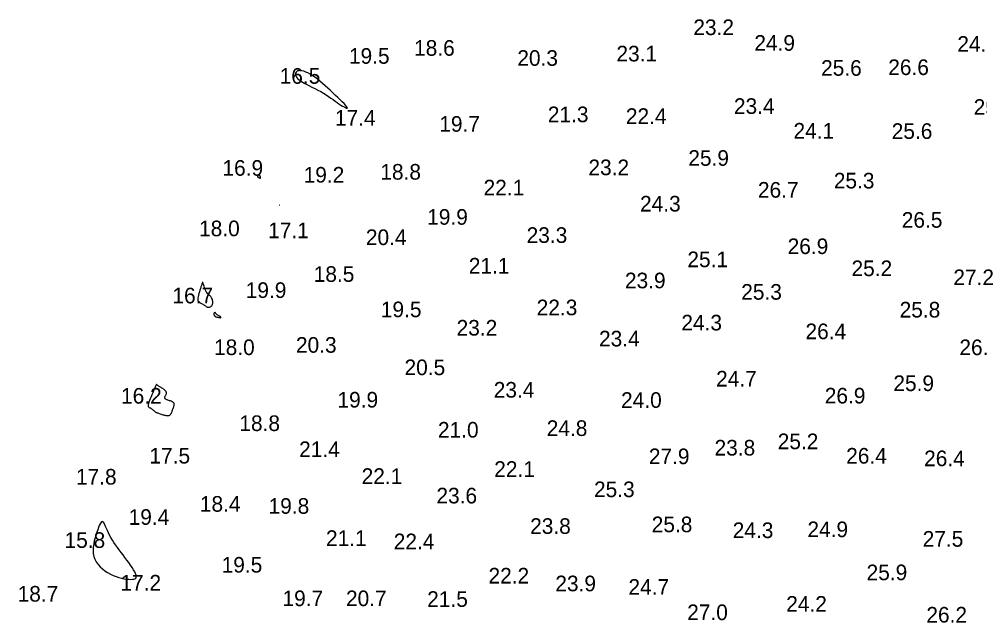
# Model space of a CAD drawing. Extents: x 3040093 to 3056816, y 408076 to 509144.
# Drawn here: x 3044016.4 to 3044323.8, y 432636.5 to 432829.6 of the extents above; entities that cross this region are included whole.
import ezdxf

# ---------------------------------------------------------------- set-up
doc = ezdxf.new("R2010")
doc.units = 0
doc.layers.add('V-CHAN-CONT-EL17', color=7, linetype='Continuous')
doc.layers.add('V-TOPO-SOUN-0610', color=7, linetype='Continuous')

msp = doc.modelspace()

# ---------------------------------------------------------------- linework, layer by layer
at = {"layer": 'V-CHAN-CONT-EL17'}
for points in [[(3044113.8, 432805.99), (3044114.62, 432805.47), (3044115.39, 432804.95), (3044116.12, 432804.43), (3044116.81, 432803.93), (3044117.47, 432803.45), (3044118.1, 432802.99), (3044118.71, 432802.56), (3044119.29, 432802.18), (3044119.83, 432801.84), (3044120.33, 432801.56), (3044120.75, 432801.36), (3044121.08, 432801.23), (3044121.3, 432801.19), (3044121.4, 432801.26), (3044121.35, 432801.44), (3044121.15, 432801.73), (3044120.81, 432802.13), (3044120.34, 432802.63), (3044119.77, 432803.21), (3044119.11, 432803.85), (3044118.38, 432804.55), (3044117.6, 432805.28), (3044116.79, 432806.04), (3044115.97, 432806.81), (3044115.13, 432807.58), (3044114.29, 432808.34), (3044113.46, 432809.08), (3044112.63, 432809.79), (3044111.81, 432810.45), (3044111.01, 432811.05), (3044110.23, 432811.59), (3044109.48, 432812.06), (3044108.75, 432812.45), (3044108.07, 432812.75), (3044107.44, 432812.98), (3044106.85, 432813.13), (3044106.33, 432813.2), (3044105.87, 432813.18), (3044105.49, 432813.09), (3044105.19, 432812.91), (3044104.97, 432812.66), (3044104.85, 432812.35), (3044104.83, 432811.98), (3044104.93, 432811.58), (3044105.15, 432811.15), (3044105.49, 432810.7), (3044105.98, 432810.24), (3044106.6, 432809.78), (3044107.35, 432809.33), (3044108.19, 432808.87), (3044109.1, 432808.41), (3044110.05, 432807.95), (3044111.02, 432807.48), (3044111.99, 432806.99), (3044112.92, 432806.5)], [(3044092.99, 432779.02), (3044093.08, 432778.96), (3044093.16, 432778.91), (3044093.25, 432778.86), (3044093.34, 432778.82), (3044093.42, 432778.79), (3044093.48, 432778.78), (3044093.54, 432778.79), (3044093.57, 432778.82), (3044093.6, 432778.86), (3044093.6, 432778.93), (3044093.6, 432779), (3044093.59, 432779.08), (3044093.58, 432779.17), (3044093.55, 432779.25), (3044093.53, 432779.33), (3044093.51, 432779.39), (3044093.48, 432779.45), (3044093.46, 432779.51), (3044093.43, 432779.55), (3044093.41, 432779.59), (3044093.38, 432779.63), (3044093.36, 432779.67), (3044093.33, 432779.7), (3044093.31, 432779.74), (3044093.28, 432779.77), (3044093.26, 432779.8), (3044093.23, 432779.83), (3044093.19, 432779.84), (3044093.16, 432779.85), (3044093.12, 432779.85), (3044093.07, 432779.83), (3044093.02, 432779.8), (3044092.96, 432779.75), (3044092.9, 432779.7), (3044092.85, 432779.64), (3044092.79, 432779.57), (3044092.75, 432779.51), (3044092.71, 432779.44), (3044092.68, 432779.39), (3044092.67, 432779.34), (3044092.67, 432779.29), (3044092.68, 432779.26), (3044092.7, 432779.22), (3044092.74, 432779.19), (3044092.79, 432779.15), (3044092.84, 432779.11), (3044092.91, 432779.07)], [(3044099.78, 432770.09), (3044099.79, 432770.09), (3044099.79, 432770.09), (3044099.8, 432770.09), (3044099.81, 432770.09), (3044099.81, 432770.1), (3044099.81, 432770.1), (3044099.82, 432770.1), (3044099.82, 432770.11), (3044099.82, 432770.11), (3044099.82, 432770.11), (3044099.82, 432770.12), (3044099.82, 432770.12), (3044099.82, 432770.12), (3044099.82, 432770.13), (3044099.82, 432770.13), (3044099.82, 432770.14), (3044099.81, 432770.14), (3044099.81, 432770.15), (3044099.8, 432770.15), (3044099.79, 432770.16), (3044099.79, 432770.16), (3044099.78, 432770.16), (3044099.77, 432770.17), (3044099.77, 432770.17), (3044099.76, 432770.17), (3044099.75, 432770.16), (3044099.74, 432770.16), (3044099.73, 432770.16), (3044099.73, 432770.15), (3044099.73, 432770.15), (3044099.73, 432770.14), (3044099.73, 432770.13), (3044099.73, 432770.13), (3044099.74, 432770.12), (3044099.74, 432770.11), (3044099.75, 432770.1), (3044099.76, 432770.1), (3044099.77, 432770.09), (3044099.77, 432770.09)], [(3044073.53, 432740.02), (3044073.53, 432739.74), (3044073.57, 432739.52), (3044073.64, 432739.35), (3044073.73, 432739.23), (3044073.85, 432739.13), (3044073.99, 432739.05), (3044074.15, 432738.97), (3044074.33, 432738.89), (3044074.51, 432738.8), (3044074.7, 432738.71), (3044074.9, 432738.61), (3044075.1, 432738.51), (3044075.29, 432738.4), (3044075.47, 432738.29), (3044075.65, 432738.17), (3044075.81, 432738.05), (3044075.96, 432737.93), (3044076.1, 432737.82), (3044076.24, 432737.71), (3044076.39, 432737.62), (3044076.54, 432737.54), (3044076.7, 432737.49), (3044076.87, 432737.47), (3044077.06, 432737.47), (3044077.27, 432737.51), (3044077.47, 432737.58), (3044077.67, 432737.68), (3044077.86, 432737.81), (3044078.03, 432737.98), (3044078.17, 432738.18), (3044078.27, 432738.41), (3044078.33, 432738.68), (3044078.35, 432738.98), (3044078.33, 432739.29), (3044078.28, 432739.6), (3044078.2, 432739.91), (3044078.09, 432740.21), (3044077.97, 432740.49), (3044077.83, 432740.73), (3044077.67, 432740.93), (3044077.5, 432741.1), (3044077.33, 432741.26), (3044077.14, 432741.41), (3044076.96, 432741.56), (3044076.77, 432741.73), (3044076.59, 432741.92), (3044076.42, 432742.16), (3044076.24, 432742.45), (3044076.08, 432742.77), (3044075.93, 432743.12), (3044075.79, 432743.49), (3044075.66, 432743.84), (3044075.54, 432744.19), (3044075.44, 432744.5), (3044075.35, 432744.77), (3044075.29, 432744.98), (3044075.23, 432745.14), (3044075.19, 432745.26), (3044075.17, 432745.35), (3044075.15, 432745.4), (3044075.14, 432745.43), (3044075.13, 432745.46), (3044075.12, 432745.47), (3044075.12, 432745.48), (3044075.12, 432745.5), (3044075.11, 432745.52), (3044075.11, 432745.53), (3044075.1, 432745.54), (3044075.1, 432745.54), (3044075.09, 432745.54), (3044075.08, 432745.54), (3044075.07, 432745.53), (3044075.05, 432745.5), (3044075.03, 432745.44), (3044074.99, 432745.35), (3044074.94, 432745.2), (3044074.87, 432745.01), (3044074.79, 432744.74), (3044074.68, 432744.4), (3044074.54, 432743.97), (3044074.39, 432743.48), (3044074.22, 432742.95), (3044074.06, 432742.39), (3044073.9, 432741.83), (3044073.77, 432741.3), (3044073.65, 432740.8), (3044073.57, 432740.37)], [(3044078.78, 432734.93), (3044078.8, 432734.91), (3044078.82, 432734.89), (3044078.83, 432734.87), (3044078.85, 432734.85), (3044078.87, 432734.83), (3044078.88, 432734.8), (3044078.9, 432734.77), (3044078.92, 432734.73), (3044078.94, 432734.69), (3044078.97, 432734.65), (3044079.01, 432734.6), (3044079.06, 432734.55), (3044079.13, 432734.51), (3044079.21, 432734.46), (3044079.32, 432734.41), (3044079.46, 432734.37), (3044079.61, 432734.33), (3044079.77, 432734.29), (3044079.94, 432734.26), (3044080.11, 432734.23), (3044080.28, 432734.2), (3044080.43, 432734.18), (3044080.56, 432734.17), (3044080.66, 432734.15), (3044080.75, 432734.15), (3044080.81, 432734.14), (3044080.86, 432734.14), (3044080.89, 432734.15), (3044080.91, 432734.15), (3044080.92, 432734.16), (3044080.93, 432734.17), (3044080.94, 432734.17), (3044080.94, 432734.18), (3044080.95, 432734.19), (3044080.95, 432734.2), (3044080.95, 432734.21), (3044080.95, 432734.22), (3044080.95, 432734.22), (3044080.95, 432734.23), (3044080.95, 432734.24), (3044080.95, 432734.24), (3044080.95, 432734.25), (3044080.95, 432734.25), (3044080.95, 432734.26), (3044080.95, 432734.27), (3044080.95, 432734.27), (3044080.95, 432734.28), (3044080.95, 432734.29), (3044080.94, 432734.3), (3044080.93, 432734.32), (3044080.91, 432734.34), (3044080.87, 432734.37), (3044080.82, 432734.41), (3044080.75, 432734.45), (3044080.66, 432734.51), (3044080.54, 432734.59), (3044080.4, 432734.67), (3044080.25, 432734.76), (3044080.1, 432734.86), (3044079.94, 432734.97), (3044079.78, 432735.08), (3044079.64, 432735.2), (3044079.51, 432735.31), (3044079.4, 432735.42), (3044079.31, 432735.52), (3044079.23, 432735.62), (3044079.17, 432735.7), (3044079.12, 432735.77), (3044079.07, 432735.83), (3044079.02, 432735.85), (3044078.97, 432735.86), (3044078.92, 432735.84), (3044078.87, 432735.79), (3044078.82, 432735.73), (3044078.77, 432735.65), (3044078.73, 432735.57), (3044078.69, 432735.48), (3044078.66, 432735.39), (3044078.64, 432735.31), (3044078.63, 432735.23), (3044078.63, 432735.17), (3044078.64, 432735.12), (3044078.66, 432735.08), (3044078.68, 432735.04), (3044078.7, 432735.01), (3044078.73, 432734.98), (3044078.75, 432734.95)], [(3044060.73, 432703.64), (3044060.96, 432703.55), (3044061.21, 432703.46), (3044061.49, 432703.36), (3044061.77, 432703.26), (3044062.06, 432703.17), (3044062.34, 432703.08), (3044062.61, 432703.01), (3044062.86, 432702.95), (3044063.09, 432702.9), (3044063.3, 432702.86), (3044063.5, 432702.84), (3044063.68, 432702.82), (3044063.84, 432702.82), (3044064, 432702.82), (3044064.14, 432702.83), (3044064.26, 432702.85), (3044064.38, 432702.87), (3044064.49, 432702.91), (3044064.59, 432702.96), (3044064.69, 432703.02), (3044064.78, 432703.11), (3044064.87, 432703.22), (3044064.95, 432703.35), (3044065.03, 432703.51), (3044065.11, 432703.7), (3044065.19, 432703.91), (3044065.28, 432704.13), (3044065.36, 432704.37), (3044065.45, 432704.61), (3044065.54, 432704.86), (3044065.63, 432705.11), (3044065.73, 432705.36), (3044065.83, 432705.6), (3044065.91, 432705.84), (3044065.97, 432706.06), (3044066.01, 432706.27), (3044066.01, 432706.48), (3044065.97, 432706.67), (3044065.87, 432706.84), (3044065.72, 432706.99), (3044065.52, 432707.13), (3044065.29, 432707.26), (3044065.03, 432707.38), (3044064.76, 432707.48), (3044064.49, 432707.57), (3044064.22, 432707.66), (3044063.98, 432707.74), (3044063.78, 432707.82), (3044063.6, 432707.9), (3044063.45, 432707.97), (3044063.33, 432708.04), (3044063.23, 432708.11), (3044063.15, 432708.17), (3044063.08, 432708.24), (3044063.03, 432708.3), (3044062.98, 432708.36), (3044062.95, 432708.42), (3044062.93, 432708.49), (3044062.93, 432708.56), (3044062.94, 432708.64), (3044062.96, 432708.73), (3044063, 432708.83), (3044063.06, 432708.94), (3044063.13, 432709.06), (3044063.21, 432709.2), (3044063.3, 432709.35), (3044063.39, 432709.51), (3044063.46, 432709.67), (3044063.51, 432709.84), (3044063.53, 432710.01), (3044063.52, 432710.17), (3044063.46, 432710.34), (3044063.37, 432710.51), (3044063.25, 432710.67), (3044063.1, 432710.84), (3044062.92, 432711), (3044062.72, 432711.16), (3044062.51, 432711.31), (3044062.29, 432711.47), (3044062.07, 432711.62), (3044061.85, 432711.76), (3044061.63, 432711.9), (3044061.42, 432712.04), (3044061.22, 432712.16), (3044061.03, 432712.27), (3044060.87, 432712.37), (3044060.73, 432712.45), (3044060.62, 432712.52), (3044060.53, 432712.57), (3044060.47, 432712.61), (3044060.42, 432712.64), (3044060.39, 432712.66), (3044060.37, 432712.67), (3044060.36, 432712.69), (3044060.35, 432712.71), (3044060.35, 432712.72), (3044060.34, 432712.74), (3044060.33, 432712.76), (3044060.33, 432712.78), (3044060.32, 432712.78), (3044060.31, 432712.79), (3044060.29, 432712.78), (3044060.28, 432712.76), (3044060.26, 432712.72), (3044060.23, 432712.66), (3044060.18, 432712.57), (3044060.12, 432712.43), (3044060.03, 432712.23), (3044059.92, 432711.97), (3044059.77, 432711.64), (3044059.58, 432711.22), (3044059.36, 432710.71), (3044059.1, 432710.13), (3044058.83, 432709.5), (3044058.56, 432708.86), (3044058.3, 432708.22), (3044058.07, 432707.61), (3044057.88, 432707.06), (3044057.73, 432706.59), (3044057.66, 432706.22), (3044057.64, 432705.94), (3044057.67, 432705.74), (3044057.75, 432705.59), (3044057.86, 432705.49), (3044058, 432705.41), (3044058.17, 432705.33), (3044058.35, 432705.25), (3044058.53, 432705.14), (3044058.72, 432705.02), (3044058.9, 432704.88), (3044059.08, 432704.73), (3044059.25, 432704.59), (3044059.41, 432704.44), (3044059.55, 432704.31), (3044059.67, 432704.2), (3044059.77, 432704.11), (3044059.84, 432704.05), (3044059.89, 432704), (3044059.93, 432703.96), (3044059.96, 432703.94), (3044059.98, 432703.93), (3044059.99, 432703.92), (3044060, 432703.92), (3044060.01, 432703.91), (3044060.03, 432703.91), (3044060.05, 432703.9), (3044060.1, 432703.88), (3044060.16, 432703.85), (3044060.25, 432703.82), (3044060.37, 432703.77), (3044060.53, 432703.71)], [(3044040.6, 432656.83), (3044041.06, 432655.97), (3044041.62, 432655.17), (3044042.28, 432654.42), (3044043.02, 432653.74), (3044043.83, 432653.12), (3044044.68, 432652.57), (3044045.56, 432652.08), (3044046.46, 432651.66), (3044047.36, 432651.31), (3044048.25, 432651.02), (3044049.12, 432650.79), (3044049.95, 432650.62), (3044050.72, 432650.5), (3044051.43, 432650.43), (3044052.06, 432650.41), (3044052.6, 432650.43), (3044053.05, 432650.5), (3044053.4, 432650.62), (3044053.65, 432650.81), (3044053.8, 432651.06), (3044053.85, 432651.38), (3044053.79, 432651.78), (3044053.62, 432652.27), (3044053.35, 432652.84), (3044052.98, 432653.48), (3044052.53, 432654.19), (3044052.01, 432654.95), (3044051.44, 432655.75), (3044050.84, 432656.57), (3044050.22, 432657.4), (3044049.6, 432658.23), (3044048.98, 432659.05), (3044048.37, 432659.85), (3044047.79, 432660.65), (3044047.23, 432661.43), (3044046.69, 432662.21), (3044046.19, 432662.98), (3044045.73, 432663.75), (3044045.31, 432664.51), (3044044.94, 432665.27), (3044044.61, 432666), (3044044.31, 432666.7), (3044044.04, 432667.33), (3044043.8, 432667.89), (3044043.57, 432668.34), (3044043.35, 432668.67), (3044043.13, 432668.86), (3044042.92, 432668.89), (3044042.69, 432668.78), (3044042.47, 432668.52), (3044042.24, 432668.13), (3044042, 432667.63), (3044041.75, 432667.01), (3044041.49, 432666.3), (3044041.22, 432665.51), (3044040.94, 432664.64), (3044040.67, 432663.7), (3044040.42, 432662.73), (3044040.22, 432661.72), (3044040.09, 432660.7), (3044040.04, 432659.69), (3044040.1, 432658.7), (3044040.28, 432657.74)]]:
    msp.add_lwpolyline(points, close=True, dxfattribs=at)

# ---------------------------------------------------------------- texts
at = {"layer": 'V-TOPO-SOUN-0610'}
for s, p in [('23.2 ', (3044232.11, 432824.57)), ('18.6 ', (3044142.74, 432817.95)), ('24.9 ', (3044251.63, 432819.55)), ('24.7 ', (3044316.59, 432819.23)), ('19.5 ', (3044121.9, 432815.39)), ('20.3 ', (3044175.78, 432814.73)), ('23.1 ', (3044207.5, 432816.14)), ('25.6 ', (3044272.99, 432811.55)), ('26.6 ', (3044294.48, 432811.78)), ('16.5 ', (3044099.73, 432808.99)), ('23.4 ', (3044245.1, 432799.34)), ('25.3 ', (3044321.81, 432799.05)), ('17.4 ', (3044117.41, 432795.57)), ('21.3 ', (3044185.55, 432796.69)), ('22.4 ', (3044210.52, 432796.13)), ('19.7 ', (3044150.81, 432793.64)), ('24.1 ', (3044264.16, 432791.44)), ('25.6 ', (3044295.59, 432791.34)), ('25.9 ', (3044230.5, 432782.74)), ('23.2 ', (3044198.54, 432779.73)), ('16.9 ', (3044081.42, 432779.56)), ('19.2 ', (3044107.4, 432777.36)), ('18.8 ', (3044131.94, 432778.31)), ('25.3 ', (3044277.06, 432775.49)), ('22.1 ', (3044164.98, 432773.26)), ('26.7 ', (3044252.78, 432772.54)), ('24.3 ', (3044215.05, 432768.11)), ('19.9 ', (3044146.94, 432763.88)), ('26.5 ', (3044298.81, 432762.93)), ('18.0 ', (3044073.94, 432760.2)), ('17.1 ', (3044096.05, 432759.58)), ('20.4 ', (3044127.32, 432757.38)), ('23.3 ', (3044178.76, 432758.07)), ('26.9 ', (3044262.29, 432754.5)), ('25.1 ', (3044230.2, 432750.3)), ('21.1 ', (3044160.26, 432748.26)), ('25.2 ', (3044282.73, 432747.44)), ('18.5 ', (3044110.62, 432745.6)), ('23.9 ', (3044210.22, 432743.54)), ('27.2 ', (3044315.31, 432744.55)), ('19.9 ', (3044088.87, 432740.45)), ('25.3 ', (3044247.43, 432739.9)), ('16.7 ', (3044065.41, 432738.72)), ('19.5 ', (3044132.11, 432734.29)), ('22.3 ', (3044181.98, 432734.91)), ('25.8 ', (3044298.12, 432734.19)), ('23.2 ', (3044156.35, 432728.41)), ('24.3 ', (3044228.27, 432730.05)), ('23.4 ', (3044201.92, 432724.94)), ('26.4 ', (3044268, 432727.26)), ('18.0 ', (3044078.73, 432722.18)), ('20.3 ', (3044104.94, 432722.93)), ('26.4 ', (3044317.25, 432722.15)), ('20.5 ', (3044139.69, 432715.75)), ('24.7 ', (3044239.39, 432712.11)), ('25.9 ', (3044296.12, 432710.66)), ('16.2 ', (3044048.97, 432706.63)), ('23.4 ', (3044168.23, 432708.56)), ('26.9 ', (3044274.17, 432706.69)), ('19.9 ', (3044118.23, 432705.38)), ('24.0 ', (3044208.98, 432705.28)), ('18.8 ', (3044086.83, 432697.87)), ('21.0 ', (3044150.38, 432695.77)), ('24.8 ', (3044185.19, 432696.29)), ('25.2 ', (3044259.11, 432692.06)), ('21.4 ', (3044105.96, 432689.54)), ('23.8 ', (3044238.9, 432690.03)), ('26.4 ', (3044281.02, 432687.44)), ('17.5 ', (3044058.06, 432687.47)), ('27.9 ', (3044217.87, 432687.27)), ('26.4 ', (3044305.96, 432686.62)), ('22.1 ', (3044168.39, 432683.2)), ('17.8 ', (3044034.54, 432680.74)), ('22.1 ', (3044125.97, 432680.94)), ('25.3 ', (3044200.32, 432676.71)), ('23.6 ', (3044149.89, 432674.71)), ('18.4 ', (3044074.2, 432672.05)), ('19.8 ', (3044096.18, 432671.39)), ('19.4 ', (3044051.4, 432667.85)), ('23.8 ', (3044179.88, 432664.96)), ('25.8 ', (3044218.79, 432665.49)), ('24.3 ', (3044244.71, 432663.62)), ('24.9 ', (3044268.62, 432663.91)), ('15.8 ', (3044030.89, 432660.47)), ('21.1 ', (3044114.56, 432661.09)), ('22.4 ', (3044136.24, 432660.04)), ('27.5 ', (3044305.5, 432660.86)), ('19.5 ', (3044081.16, 432652.56)), ('22.2 ', (3044166.56, 432649.08)), ('25.9 ', (3044287.55, 432650.13)), ('17.2 ', (3044048.77, 432646.82)), ('23.9 ', (3044187.95, 432646.59)), ('24.7 ', (3044211.34, 432645.47)), ('18.7 ', (3044015.87, 432643.28)), ('19.7 ', (3044100.64, 432641.83)), ('20.7 ', (3044120.95, 432641.83)), ('21.5 ', (3044146.94, 432641.6)), ('24.2 ', (3044261.83, 432640.06)), ('27.0 ', (3044230.14, 432637.37)), ('26.2 ', (3044306.68, 432636.58))]:
    msp.add_text(s, height=5, dxfattribs=at).set_placement(p)

doc.saveas('drawing.dxf')
